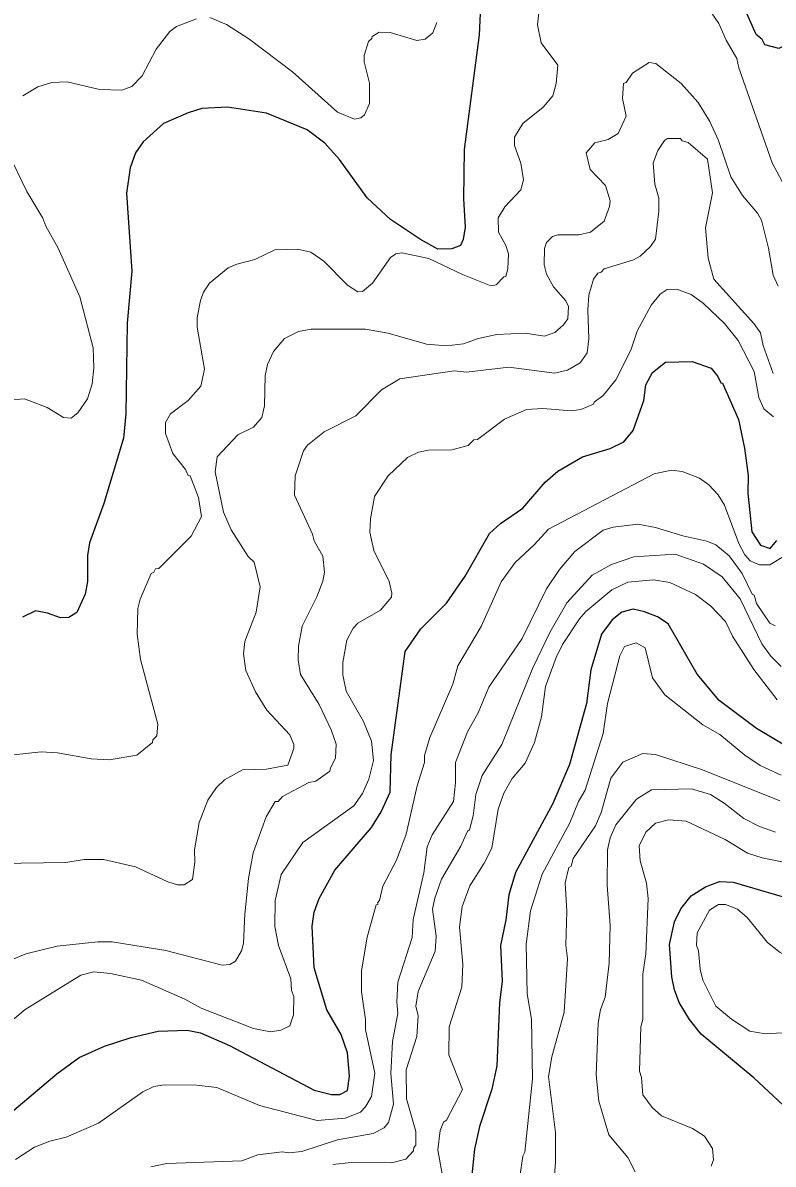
# Model space of a CAD drawing. Extents: x 598.3 to 623.2, y 6902.2 to 6930.1.
# Drawn here: x 610.928 to 612.063, y 6924.314 to 6926.04 of the extents above; entities that cross this region are included whole.
import ezdxf

# ---------------------------------------------------------------- set-up
doc = ezdxf.new("R2010")
doc.units = 0
doc.header["$LTSCALE"] = 0.032
doc.layers.add('1', color=7, linetype='Continuous', lineweight=25)
doc.layers.add('2', color=7, linetype='Continuous', lineweight=13)

msp = doc.modelspace()

# ---------------------------------------------------------------- linework, layer by layer
at = {"layer": '1'}
for points in [[(611.6228, 6926.12), (611.6179, 6926.0219), (611.5954, 6925.8485), (611.5944, 6925.7739), (611.5969, 6925.7309), (611.5937, 6925.7121), (611.5897, 6925.7031), (611.5768, 6925.698), (611.5558, 6925.6975), (611.5295, 6925.7121), (611.4841, 6925.7424), (611.4489, 6925.7755), (611.4069, 6925.833), (611.3846, 6925.8577), (611.3578, 6925.8779), (611.2965, 6925.9034), (611.2375, 6925.9125), (611.1986, 6925.9101), (611.1779, 6925.9039), (611.1404, 6925.8874), (611.11, 6925.8597), (611.0984, 6925.8432), (611.0902, 6925.8205), (611.0846, 6925.7821), (611.0926, 6925.6645), (611.0854, 6925.5858)], [(612.1102, 6926.0925), (612.1003, 6926.0337), (612.0875, 6926.0091), (612.0714, 6926.0009), (612.0505, 6926.0064), (612.0461, 6926.0144), (612.0371, 6926.0221), (612.0209, 6926.0585)], [(611.0854, 6925.5858), (611.0837, 6925.4488), (611.0798, 6925.412), (611.0502, 6925.3133), (611.0286, 6925.2536), (611.0255, 6925.2345), (611.0254, 6925.195), (611.0222, 6925.1762), (611.0092, 6925.1485), (610.9973, 6925.141), (610.9849, 6925.1403), (610.9652, 6925.1476), (610.9468, 6925.1507), (610.9273, 6925.1415)], [(610.9143, 6924.3961), (610.979, 6924.451), (611.013, 6924.4755), (611.0512, 6924.493), (611.0916, 6924.506), (611.1323, 6924.5153), (611.1763, 6924.5169), (611.1963, 6924.5131), (611.2405, 6924.4937), (611.3686, 6924.4264), (611.3947, 6924.4198), (611.4075, 6924.4199), (611.4187, 6924.4257), (611.4221, 6924.4474), (611.4189, 6924.4827), (611.4092, 6924.5103), (611.3875, 6924.5475), (611.3686, 6924.6112), (611.3655, 6924.6743), (611.3687, 6924.6953), (611.3759, 6924.7161), (611.3999, 6924.7589), (611.4554, 6924.8232), (611.4698, 6924.8472), (611.4833, 6924.8767), (611.4852, 6924.933), (611.5064, 6925.0896), (611.5296, 6925.1239), (611.5687, 6925.1624), (611.597, 6925.2032), (611.6337, 6925.2676), (611.6506, 6925.2829), (611.6841, 6925.3061), (611.7178, 6925.3453), (611.7369, 6925.362), (611.7742, 6925.3839), (611.8162, 6925.3963), (611.837, 6925.4064), (611.851, 6925.4236), (611.8672, 6925.4689), (611.8702, 6925.4925), (611.8803, 6925.511), (611.9002, 6925.527), (611.9401, 6925.528), (611.9689, 6925.5178), (611.9794, 6925.5051), (611.9839, 6925.4958), (611.9863, 6925.4953), (612.0104, 6925.4401), (612.0196, 6925.397), (612.025, 6925.3555), (612.0246, 6925.3287), (612.0308, 6925.2702), (612.0438, 6925.2504), (612.0583, 6925.245), (612.0682, 6925.2571)], [(612.0823, 6924.9465), (612.0378, 6924.9729), (611.981, 6925.0154), (611.9478, 6925.0552), (611.9042, 6925.1315), (611.8877, 6925.1416), (611.8681, 6925.1494), (611.8511, 6925.1532), (611.8339, 6925.1487), (611.8193, 6925.1375), (611.8032, 6925.1158), (611.7872, 6925.0619), (611.7806, 6925.0107), (611.7548, 6924.9188), (611.7294, 6924.8595), (611.6732, 6924.7553), (611.6631, 6924.7216), (611.6585, 6924.684), (611.6504, 6924.6452), (611.6527, 6924.5911), (611.6489, 6924.5581), (611.6446, 6924.4632), (611.6373, 6924.4276), (611.6187, 6924.3713), (611.6109, 6924.3369), (611.6034, 6924.2644)], [(612.0779, 6924.4034), (612.0335, 6924.4447), (611.9542, 6924.511), (611.9362, 6924.5329), (611.9209, 6924.5589), (611.9135, 6924.5782), (611.9094, 6924.5976), (611.906, 6924.6465), (611.9136, 6924.6808), (611.9233, 6924.7002), (611.9388, 6924.7203), (611.9605, 6924.7335), (611.9819, 6924.7419), (612.0026, 6924.7405), (612.0849, 6924.7167)]]:
    msp.add_lwpolyline(points, dxfattribs=at)
at = {"layer": '2'}
for points in [[(610.8897, 6924.9307), (610.9553, 6924.9379), (610.9804, 6924.9363), (611.0313, 6924.9274), (611.0581, 6924.9258), (611.1003, 6924.9329), (611.1241, 6924.9519), (611.1245, 6924.9561), (611.1303, 6924.9619), (611.1322, 6924.9798), (611.1055, 6925.0771), (611.1008, 6925.1154), (611.1015, 6925.1545), (611.105, 6925.1684), (611.1218, 6925.2073), (611.1257, 6925.2092), (611.1283, 6925.2142), (611.1333, 6925.215), (611.1826, 6925.2636), (611.1978, 6925.2937), (611.1937, 6925.3222), (611.1807, 6925.3548), (611.1778, 6925.3556), (611.174, 6925.3648), (611.1549, 6925.3885), (611.1436, 6925.4188), (611.1435, 6925.4358), (611.1509, 6925.4485), (611.1778, 6925.469), (611.1972, 6925.4906), (611.2026, 6925.5162), (611.1915, 6925.5795), (611.1914, 6925.5943), (611.1964, 6925.6201), (611.2012, 6925.6327), (611.2101, 6925.6462), (611.2385, 6925.6692), (611.2515, 6925.6751), (611.2786, 6925.6821), (611.3088, 6925.6964), (611.3432, 6925.6979), (611.3635, 6925.6931), (611.383, 6925.6795), (611.4187, 6925.643), (611.4346, 6925.6333), (611.4417, 6925.6335), (611.4569, 6925.6463), (611.4838, 6925.6852), (611.4919, 6925.6908), (611.5009, 6925.6922), (611.542, 6925.6836), (611.5931, 6925.6594), (611.636, 6925.6423), (611.6438, 6925.6438), (611.6554, 6925.6559), (611.6583, 6925.6561), (611.6616, 6925.6681), (611.6624, 6925.6904), (611.6585, 6925.7031), (611.6471, 6925.7232), (611.6469, 6925.7448), (611.6567, 6925.7618), (611.681, 6925.7871), (611.6851, 6925.8024), (611.6812, 6925.8277), (611.6714, 6925.8543), (611.6714, 6925.8672), (611.6843, 6925.8874), (611.7149, 6925.9124), (611.7294, 6925.9294), (611.7345, 6925.9482), (611.7369, 6925.9756), (611.7119, 6926.0097), (611.7063, 6926.0366), (611.7103, 6926.0725)], [(611.9547, 6926.0778), (611.9806, 6926.0388)], [(611.554, 6926.0404), (611.5481, 6926.0249), (611.5364, 6926.0149), (611.524, 6926.013), (611.4836, 6926.025), (611.4668, 6926.0258), (611.4562, 6926.0193), (611.4558, 6926.016), (611.4509, 6926.0114), (611.444, 6925.9905), (611.444, 6925.9806), (611.452, 6925.9484), (611.4521, 6925.918), (611.4448, 6925.9006), (611.4393, 6925.8963), (611.4296, 6925.894), (611.404, 6925.9046), (611.3357, 6925.9658), (611.2697, 6926.0155), (611.2357, 6926.0373), (611.2107, 6926.0478)], [(611.9806, 6926.0388), (611.9916, 6926.0135), (612.008, 6925.9857), (612.0108, 6925.9718), (612.0615, 6925.8283), (612.0765, 6925.7997), (612.0869, 6925.786), (612.0936, 6925.7855), (612.1044, 6925.802), (612.1124, 6925.8391), (612.122, 6925.8579), (612.1409, 6925.8608), (612.1641, 6925.8575), (612.1764, 6925.88), (612.1757, 6925.8899), (612.162, 6925.9284), (612.162, 6925.942), (612.1723, 6925.9799), (612.1767, 6926.0335), (612.1832, 6926.0588)], [(611.1905, 6926.0461), (611.1604, 6926.0342), (611.1501, 6926.0267), (611.1292, 6925.9999), (611.1081, 6925.9598), (611.0927, 6925.9438), (611.0775, 6925.9378), (611.0435, 6925.9392), (610.9949, 6925.9505), (610.9718, 6925.9497), (610.9503, 6925.9429), (610.9276, 6925.9293)], [(611.7491, 6925.6194), (611.7306, 6925.6406), (611.7199, 6925.66), (611.7163, 6925.674), (611.7168, 6925.6988), (611.72, 6925.7076), (611.7291, 6925.7166), (611.7372, 6925.7191), (611.7688, 6925.7191), (611.7864, 6925.7235), (611.8072, 6925.74), (611.8154, 6925.762), (611.8161, 6925.7705), (611.809, 6925.7941), (611.7862, 6925.8183), (611.7799, 6925.8435), (611.793, 6925.8583), (611.8131, 6925.8635), (611.8286, 6925.8724), (611.8406, 6925.8986), (611.8349, 6925.9255), (611.8366, 6925.9479), (611.8403, 6925.9497), (611.8503, 6925.9636), (611.8755, 6925.9797), (611.8852, 6925.9781), (611.9237, 6925.9483), (611.9492, 6925.9196), (611.9673, 6925.8905), (611.9803, 6925.8617), (611.9986, 6925.8071), (612.0164, 6925.779), (612.039, 6925.752), (612.045, 6925.7415), (612.0557, 6925.6994), (612.0628, 6925.6585), (612.0706, 6925.6416)], [(612.063, 6925.5097), (612.0476, 6925.5521), (612.0435, 6925.571), (612.0334, 6925.5853), (611.9733, 6925.6522), (611.9645, 6925.684), (611.9605, 6925.7297), (611.9709, 6925.783), (611.9636, 6925.8337), (611.9345, 6925.8589), (611.9252, 6925.8615), (611.9225, 6925.8649), (611.9032, 6925.8647), (611.8987, 6925.8621), (611.8886, 6925.8467), (611.8811, 6925.8276), (611.8839, 6925.7958)], [(610.905, 6925.8442), (610.9339, 6925.7846), (610.9579, 6925.7447), (610.9625, 6925.7323), (610.9814, 6925.6994), (611.0141, 6925.6258), (611.0343, 6925.5485), (611.0352, 6925.5182), (611.0326, 6925.4943), (611.0256, 6925.4712), (611.0108, 6925.4504), (611.0009, 6925.4423), (610.9895, 6925.443), (610.9645, 6925.4585), (610.9305, 6925.4712), (610.8781, 6925.4673)], [(611.8839, 6925.7958), (611.8899, 6925.7749), (611.8899, 6925.7549), (611.8849, 6925.7126), (611.8774, 6925.7016), (611.8619, 6925.6872), (611.8517, 6925.6815), (611.8072, 6925.6679), (611.8026, 6925.6627), (611.7975, 6925.6614), (611.791, 6925.6525), (611.784, 6925.6282), (611.7823, 6925.6059), (611.784, 6925.5622), (611.7815, 6925.5407), (611.7711, 6925.5258), (611.7519, 6925.5149), (611.7319, 6925.5103), (611.6631, 6925.5191), (611.5991, 6925.5119), (611.5801, 6925.5135), (611.4983, 6925.5014), (611.4704, 6925.485), (611.4317, 6925.4455), (611.3837, 6925.4215), (611.3585, 6925.4012), (611.3525, 6925.393), (611.3396, 6925.355), (611.3387, 6925.3257), (611.3661, 6925.2668), (611.3687, 6925.2568), (611.3816, 6925.2336), (611.3841, 6925.2092), (611.3817, 6925.1956), (611.3724, 6925.172), (611.3501, 6925.1276), (611.345, 6925.0973), (611.3444, 6925.0769), (611.3477, 6925.0547), (611.3758, 6925.0094), (611.3943, 6924.9709), (611.4018, 6924.9492), (611.401, 6924.9283), (611.393, 6924.9136), (611.3924, 6924.9083), (611.3708, 6924.8936), (611.3603, 6924.8916), (611.3205, 6924.8702), (611.3138, 6924.8629), (611.3096, 6924.8625), (611.296, 6924.8397), (611.2763, 6924.7853), (611.2693, 6924.7462), (611.2635, 6924.6921), (611.2618, 6924.6484), (611.2586, 6924.637), (611.2496, 6924.6215), (611.2407, 6924.6163), (611.2294, 6924.6154), (611.1442, 6924.6374), (611.0629, 6924.6505), (611.041, 6924.6505), (610.9799, 6924.6438), (610.9325, 6924.6323), (610.8923, 6924.616)], [(611.3147, 6924.6451), (611.3088, 6924.6738), (611.3096, 6924.7132), (611.3187, 6924.7523), (611.3513, 6924.8007), (611.4283, 6924.856), (611.4416, 6924.875), (611.4514, 6924.8964), (611.4583, 6924.9244), (611.4552, 6924.9541), (611.443, 6924.9835), (611.4168, 6925.0294), (611.4116, 6925.054), (611.4116, 6925.0729), (611.4181, 6925.1066), (611.4273, 6925.1247), (611.4343, 6925.1322), (611.4686, 6925.152), (611.4853, 6925.1716), (611.486, 6925.1775), (611.482, 6925.1951), (611.4588, 6925.2421), (611.4529, 6925.2696), (611.4537, 6925.2898), (611.4597, 6925.3237), (611.4804, 6925.3549), (611.5095, 6925.3829), (611.5263, 6925.3907), (611.5417, 6925.3936), (611.5765, 6925.3945), (611.6015, 6925.401), (611.6098, 6925.4096), (611.6155, 6925.41), (611.6566, 6925.4405), (611.6895, 6925.4552), (611.7145, 6925.4568), (611.7577, 6925.4531), (611.772, 6925.4552), (611.7909, 6925.4633), (611.792, 6925.4665), (611.8059, 6925.4764), (611.825, 6925.4999), (611.8477, 6925.5448), (611.8573, 6925.5737), (611.8785, 6925.6128), (611.8921, 6925.6296), (611.9026, 6925.6366), (611.9171, 6925.6373), (611.9387, 6925.6291), (611.9573, 6925.6153), (611.9891, 6925.5851), (612.0097, 6925.5596), (612.034, 6925.5126), (612.0414, 6925.4736), (612.0489, 6925.4565), (612.0632, 6925.4443)], [(610.891, 6924.7687), (610.993, 6924.7704), (611.0203, 6924.7752), (611.05, 6924.7752), (611.0981, 6924.7639), (611.1471, 6924.7411), (611.1619, 6924.7368), (611.1719, 6924.7365), (611.1842, 6924.7445), (611.1881, 6924.7711), (611.1874, 6924.7895), (611.1946, 6924.831), (611.2074, 6924.8648), (611.2206, 6924.8837), (611.2328, 6924.8952), (611.26, 6924.9103), (611.2964, 6924.9113), (611.3288, 6924.9177), (611.3378, 6924.9426), (611.3378, 6924.9489), (611.3316, 6924.9632), (611.2967, 6925.0008), (611.2795, 6925.0286), (611.2651, 6925.0607), (611.2618, 6925.0859), (611.2634, 6925.1044), (611.2805, 6925.1487), (611.2868, 6925.1872), (611.2779, 6925.2243), (611.2685, 6925.233), (611.2428, 6925.2736), (611.2313, 6925.3), (611.2188, 6925.361), (611.2215, 6925.3838), (611.2532, 6925.4172), (611.2765, 6925.4286), (611.2892, 6925.4432), (611.2935, 6925.4607), (611.2942, 6925.5065), (611.2981, 6925.5235), (611.307, 6925.5432), (611.3234, 6925.5628), (611.3446, 6925.5734), (611.3638, 6925.5766), (611.4463, 6925.5766), (611.4806, 6925.5709), (611.5384, 6925.554), (611.5687, 6925.5515), (611.5944, 6925.5545), (611.6153, 6925.5622), (611.6441, 6925.5686), (611.6879, 6925.5709), (611.717, 6925.566), (611.7326, 6925.5719), (611.7458, 6925.5831), (611.7523, 6925.5923), (611.7531, 6925.6111), (611.7491, 6925.6194)], [(612.0824, 6925.2354), (612.058, 6925.2205), (612.0422, 6925.2205), (612.0283, 6925.2264), (612.0198, 6925.2354), (612.0111, 6925.2527), (611.9894, 6925.3106), (611.9797, 6925.3264), (611.9658, 6925.3412), (611.9516, 6925.3514), (611.9251, 6925.3613), (611.9092, 6925.3637), (611.883, 6925.3578), (611.7232, 6925.2744), (611.7015, 6925.2505), (611.6724, 6925.2238), (611.6513, 6925.1947), (611.621, 6925.1271), (611.5858, 6925.068), (611.5783, 6925.0399), (611.5435, 6924.9592), (611.5355, 6924.932), (611.5353, 6924.9217), (611.5241, 6924.8864), (611.5078, 6924.8132), (611.4931, 6924.7739), (611.4726, 6924.7348), (611.4673, 6924.7131), (611.4643, 6924.7096), (611.4655, 6924.7074), (611.4624, 6924.7064), (611.4487, 6924.6578), (611.4399, 6924.6066), (611.4402, 6924.5747), (611.4463, 6924.533), (611.4462, 6924.5179), (611.4601, 6924.452), (611.4553, 6924.4169), (611.4463, 6924.4012), (611.4385, 6924.3929), (611.4154, 6924.3838), (611.373, 6924.3802), (611.2859, 6924.4029), (611.2213, 6924.4303), (611.1906, 6924.4337), (611.1415, 6924.4344), (611.126, 6924.432), (611.1094, 6924.4237), (611.0422, 6924.3764), (610.9933, 6924.3551), (610.9687, 6924.3494), (610.9454, 6924.3401), (610.9164, 6924.3215)], [(611.1212, 6924.3106), (611.1455, 6924.3155), (611.2588, 6924.3195), (611.2834, 6924.3284), (611.3201, 6924.3332), (611.3301, 6924.3317), (611.3498, 6924.3334), (611.404, 6924.351), (611.4575, 6924.3606), (611.4743, 6924.3695), (611.4808, 6924.3773), (611.4883, 6924.4051), (611.4845, 6924.4516), (611.4869, 6924.4998), (611.4949, 6924.5424), (611.4933, 6924.5598), (611.4949, 6924.5896), (611.5166, 6924.6573), (611.5184, 6924.6843), (611.5345, 6924.755), (611.5395, 6924.7941), (611.5472, 6924.8125), (611.5791, 6924.8629), (611.5823, 6924.891), (611.5825, 6924.9218), (611.6007, 6924.9682), (611.6166, 6924.9968), (611.6327, 6925.0353), (611.6834, 6925.1093), (611.7201, 6925.1843), (611.7397, 6925.2136), (611.7629, 6925.2406), (611.8057, 6925.273), (611.821, 6925.2776), (611.8579, 6925.2819), (611.8849, 6925.2771), (611.9261, 6925.2643), (611.9623, 6925.2562), (611.9759, 6925.2506), (611.9962, 6925.2339), (612.0159, 6925.2072), (612.0309, 6925.1761), (612.0342, 6925.1744), (612.0377, 6925.1621), (612.0577, 6925.1322), (612.0657, 6925.1282)], [(612.0748, 6925.0667), (612.0591, 6925.0822), (612.0456, 6925.101), (612.0131, 6925.1692), (611.9859, 6925.2022), (611.9574, 6925.2215), (611.9148, 6925.2365), (611.8522, 6925.2326), (611.8182, 6925.221), (611.7893, 6925.2047), (611.7509, 6925.1631), (611.7251, 6925.1184), (611.6992, 6925.0648), (611.6524, 6924.9486), (611.6226, 6924.9018), (611.6132, 6924.8734), (611.6091, 6924.8411), (611.6033, 6924.82), (611.6002, 6924.818), (611.5903, 6924.7952), (611.5611, 6924.7451), (611.5509, 6924.7165), (611.5476, 6924.6998), (611.5531, 6924.6589), (611.5517, 6924.6362), (611.5257, 6924.5755), (611.5225, 6924.5533), (611.5257, 6924.5387), (611.524, 6924.5073), (611.5079, 6924.4571), (611.5083, 6924.4134), (611.5225, 6924.3637), (611.5225, 6924.3432), (611.5192, 6924.3395), (611.5189, 6924.3347), (611.5072, 6924.322), (611.4855, 6924.3163), (611.4243, 6924.3171), (611.3967, 6924.3137)], [(611.5622, 6924.2994), (611.5558, 6924.3363), (611.5593, 6924.3654), (611.5642, 6924.3779), (611.5686, 6924.381), (611.5929, 6924.4274), (611.572, 6924.4796), (611.5727, 6924.5221), (611.592, 6924.5818), (611.5936, 6924.6168), (611.5881, 6924.6727), (611.5922, 6924.7037), (611.604, 6924.7353), (611.6259, 6924.7693), (611.6372, 6924.792), (611.6468, 6924.8512), (611.6554, 6924.8754), (611.668, 6924.8972), (611.6877, 6924.9204), (611.7019, 6924.952), (611.7125, 6924.9908), (611.7184, 6925.0367), (611.7344, 6925.0802), (611.7444, 6925.1001), (611.7697, 6925.1388), (611.7796, 6925.1498), (611.8188, 6925.1828), (611.8428, 6925.1944), (611.8819, 6925.1978), (611.9067, 6925.1935), (611.9456, 6925.1755), (611.9681, 6925.1584), (611.9908, 6925.135), (612.0016, 6925.1127), (612.0334, 6925.0624), (612.0688, 6925.0165)], [(612.0748, 6924.9027), (612.0434, 6924.9173), (612.02, 6924.9327), (611.982, 6924.964), (611.9567, 6924.9787), (611.899, 6925.0237), (611.8804, 6925.0494), (611.8692, 6925.0952), (611.8558, 6925.1023), (611.838, 6925.0971), (611.8307, 6925.0831), (611.8123, 6925.011), (611.8057, 6924.9655), (611.7783, 6924.8799), (611.7683, 6924.8629), (611.7553, 6924.8305), (611.7132, 6924.7528), (611.6958, 6924.6972), (611.6892, 6924.6471), (611.6909, 6924.5718), (611.6972, 6924.5337), (611.6989, 6924.4436), (611.6874, 6924.3325), (611.6841, 6924.3266), (611.6794, 6924.2953)], [(611.7288, 6924.2573), (611.7337, 6924.3176), (611.7337, 6924.3621), (611.7232, 6924.4467), (611.7281, 6924.4768), (611.7468, 6924.5444), (611.7516, 6924.6253), (611.7491, 6924.6454), (611.7508, 6924.6967), (611.7484, 6924.7398), (611.754, 6924.7629), (611.7571, 6924.7649), (611.7605, 6924.7766), (611.7943, 6924.826), (611.8026, 6924.8459), (611.8173, 6924.8979), (611.8355, 6924.9222), (611.8657, 6924.9354), (611.8849, 6924.9339), (611.9561, 6924.9104), (612.073, 6924.8639)], [(611.8543, 6924.3029), (611.843, 6924.3245), (611.8144, 6924.3589), (611.7993, 6924.4099), (611.7953, 6924.4493), (611.7983, 6924.5274), (611.8018, 6924.548), (611.8089, 6924.5671), (611.8146, 6924.6185), (611.8163, 6924.675), (611.8115, 6924.7362), (611.8123, 6924.7895), (611.8161, 6924.8079), (611.825, 6924.8276), (611.8563, 6924.8662), (611.8789, 6924.8804), (611.9391, 6924.8819), (611.9679, 6924.873), (611.9885, 6924.8603), (612.0184, 6924.8372), (612.0423, 6924.8248), (612.0662, 6924.8165)], [(611.9689, 6924.3112), (611.9725, 6924.3211), (611.971, 6924.3383), (611.959, 6924.3565), (611.9409, 6924.3681), (611.8938, 6924.3873), (611.8796, 6924.4002), (611.8657, 6924.4194), (611.8639, 6924.4456), (611.8609, 6924.4549), (611.8625, 6924.5221), (611.8656, 6924.5332), (611.8657, 6924.6014), (611.8704, 6924.6325), (611.8738, 6924.7161), (611.8713, 6924.7391), (611.8616, 6924.7731), (611.8601, 6924.7956), (611.8704, 6924.8163), (611.885, 6924.83), (611.9043, 6924.8351), (611.9315, 6924.8327), (611.9901, 6924.8053), (612.0238, 6924.7844), (612.0464, 6924.7774), (612.0934, 6924.768)], [(610.8972, 6924.5195), (610.9312, 6924.5481), (611.0157, 6924.6003), (611.0354, 6924.6052), (611.0605, 6924.6028), (611.1071, 6924.5926), (611.173, 6924.5638), (611.1973, 6924.55), (611.2769, 6924.5196), (611.3025, 6924.5146), (611.3181, 6924.5171), (611.3315, 6924.5237), (611.3371, 6924.5402), (611.3379, 6924.5677), (611.3343, 6924.5767), (611.333, 6924.5947), (611.3147, 6924.6451)]]:
    msp.add_lwpolyline(points, dxfattribs=at)
msp.add_lwpolyline([(612.0275, 6924.5156), (611.9996, 6924.5335), (611.9759, 6924.5532), (611.9566, 6924.5926), (611.9522, 6924.6093), (611.9498, 6924.6368), (611.9467, 6924.6455), (611.9481, 6924.6639), (611.9664, 6924.6986), (611.9802, 6924.7072), (611.9909, 6924.7071), (612.0089, 6924.7001), (612.0237, 6924.6875), (612.0543, 6924.6497), (612.0737, 6924.6343), (612.1538, 6924.5963), (612.1666, 6924.5859), (612.1828, 6924.5581), (612.1818, 6924.5486), (612.1696, 6924.5312), (612.1623, 6924.5258), (612.1286, 6924.516), (612.0509, 6924.5114)], close=True, dxfattribs=at)

doc.saveas('drawing.dxf')
